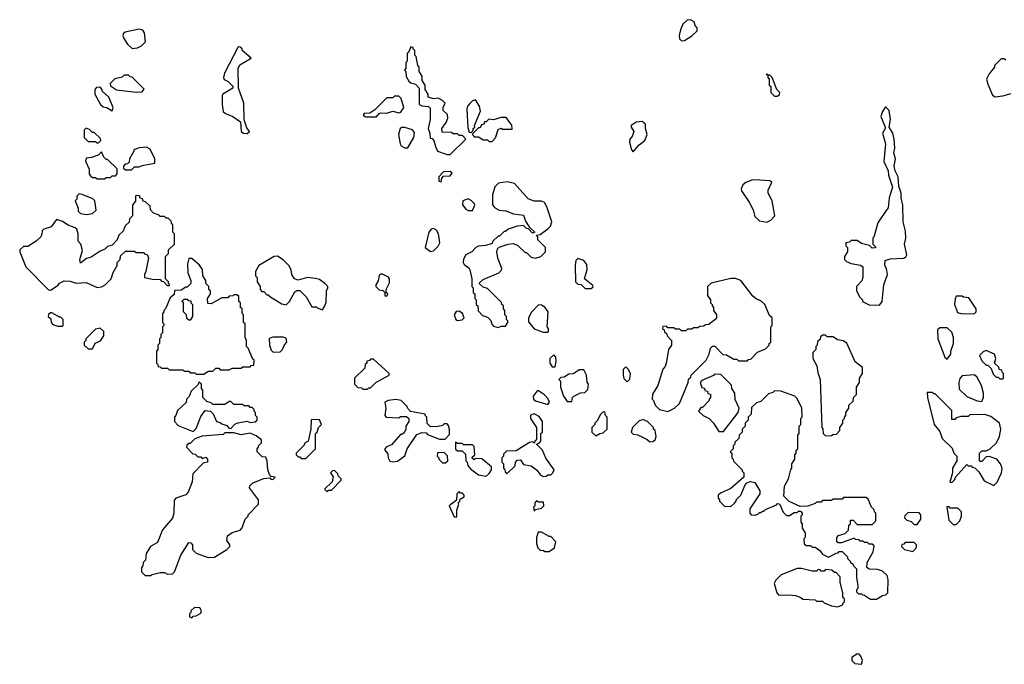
# Model space of a CAD drawing. Extents: x 2769579 to 2883812, y 684207 to 828660.
# Tile 412 of 505: x 2861070 to 2867625, y 783390 to 787680. Entities that reach past the tile are written whole.
import ezdxf

# ---------------------------------------------------------------- set-up
doc = ezdxf.new("R2010")
doc.units = 0

msp = doc.modelspace()

# ---------------------------------------------------------------- linework, layer by layer
at = {"layer": '0CON02XD'}
for points in [[(2865475, 787540), (2865495, 787542.5), (2865545, 787572.5), (2865580, 787605), (2865580, 787625), (2865570, 787635), (2865560, 787665), (2865535, 787680), (2865513, 787677), (2865485, 787650), (2865468.3, 787611.7), (2865460, 787575), (2865463, 787553), (2865475, 787540)], [(2861818.3, 787488.3), (2861855, 787492.5), (2861880, 787505), (2861907, 787533), (2861901.7, 787591.7), (2861890, 787610), (2861865, 787617.5), (2861773, 787597), (2861761.7, 787588.3), (2861757.5, 787575), (2861762.5, 787555), (2861787, 787517), (2861818.3, 787488.3)], [(2862585, 786923.3), (2862600, 786935), (2862581.4, 786961.4), (2862563.6, 787013.6), (2862563.1, 787125), (2862526.7, 787225), (2862524.3, 787355), (2862535, 787380), (2862610, 787425), (2862550, 787475), (2862550, 787485), (2862538.3, 787498.3), (2862525, 787500), (2862433.8, 787325), (2862427.5, 787295), (2862431.7, 787281.7), (2862458.3, 787268.3), (2862488.3, 787238.3), (2862490, 787225), (2862422.5, 787185), (2862417.5, 787175), (2862417.5, 787115), (2862425, 787070), (2862440, 787055), (2862490, 787035), (2862539.3, 786999.3), (2862543.8, 786935), (2862560, 786925), (2862585, 786923.3)], [(2863935, 786782.5), (2864040, 786885), (2864018.3, 786908.3), (2863995, 786910), (2863985, 786920), (2863955, 786920), (2863945, 786930), (2863881.7, 786931.7), (2863880, 786955), (2863910, 786995), (2863920, 787025), (2863918.3, 787048.3), (2863890, 787075), (2863890, 787095), (2863902.5, 787125), (2863885, 787142.5), (2863855, 787157.5), (2863825, 787152.5), (2863790, 787165), (2863790, 787185), (2863770, 787215), (2863770, 787245), (2863750, 787275), (2863750, 787305), (2863730, 787335), (2863730, 787365), (2863720, 787375), (2863710, 787435), (2863700, 787445), (2863700, 787475), (2863690, 787485), (2863690, 787495), (2863675, 787500), (2863658.3, 787461.7), (2863650, 787455), (2863650, 787405), (2863640, 787395), (2863640, 787355), (2863632.5, 787345), (2863640, 787335), (2863643, 787303), (2863661.7, 787271.7), (2863675, 787260), (2863705, 787250), (2863730, 787225), (2863730, 787115), (2863747, 787107), (2863791.7, 787101.7), (2863801.7, 787091.7), (2863803.6, 787016.4), (2863790, 786955), (2863800, 786925), (2863801.7, 786891.7), (2863815, 786890), (2863827, 786877), (2863837.5, 786835), (2863852.5, 786805), (2863915, 786783.3), (2863935, 786782.5)], [(2867635, 787410), (2867625, 787420), (2867605, 787420), (2867560, 787375), (2867560, 787365), (2867525, 787320), (2867507.5, 787285), (2867515, 787250), (2867547, 787177), (2867565, 787167.5)], [(2861845, 787197.5), (2861885, 787200), (2861898.3, 787218.3), (2861818.3, 787298.3), (2861805, 787300), (2861795, 787310), (2861765, 787310), (2861751.7, 787298.3), (2861703, 787287), (2861672.5, 787255), (2861675, 787240), (2861713.6, 787213.6), (2861845, 787197.5)], [(2866115, 787170), (2866128.3, 787181.7), (2866130, 787195), (2866110, 787215), (2866080, 787295), (2866065, 787310), (2866050, 787310), (2866045, 787320), (2866040, 787315), (2866050, 787310), (2866050, 787295), (2866060, 787285), (2866060, 787245), (2866070, 787235), (2866070, 787195), (2866095, 787170), (2866115, 787170)], [(2861685, 787072.5), (2861692.5, 787095), (2861662.5, 787165), (2861620, 787205), (2861620, 787215), (2861605, 787230), (2861581.7, 787228.3), (2861570, 787215), (2861570, 787185), (2861607.5, 787115), (2861625, 787100), (2861650, 787095), (2861685, 787072.5)], [(2863445, 787032.5), (2863463.6, 787056.4), (2863475, 787061.2), (2863515, 787058.8), (2863555, 787072), (2863595, 787061.2), (2863607.5, 787065), (2863627.5, 787095), (2863610, 787155), (2863595, 787170), (2863565, 787170), (2863555, 787160), (2863515, 787160), (2863435, 787080), (2863401.7, 787058.3), (2863363.9, 787056.1), (2863357.5, 787045), (2863373.6, 787033.6), (2863445, 787032.5)], [(2864075, 786930), (2864088.3, 786941.7), (2864090, 786955), (2864100, 786965), (2864097.5, 786975), (2864138.3, 787071.7), (2864132, 787105), (2864105, 787147.5), (2864085, 787140), (2864066.8, 787123.2), (2864052, 787105), (2864046, 787085), (2864053.6, 786963.6), (2864061.7, 786931.7), (2864075, 786930)], [(2867565, 787167.5), (2867615, 787172.5), (2867671.7, 787188.3)], [(2866795, 785780), (2866812.5, 785805), (2866822.5, 785915), (2866847.5, 785985), (2866840, 786025), (2866830, 786045), (2866831.7, 786078.3), (2866865, 786087.5), (2866956.4, 786093.6), (2866969.3, 786100.7), (2866976.2, 786115), (2866960, 786185), (2866968.8, 786225), (2866967, 786273), (2866952.5, 786335), (2866950, 786445), (2866938.8, 786495), (2866938.8, 786525), (2866922.3, 786572.3), (2866918.8, 786635), (2866899.2, 786675), (2866892, 786705), (2866900.8, 786755), (2866890, 786795), (2866895.9, 786825.9), (2866892, 786885), (2866883.8, 786925), (2866857.5, 786965), (2866868, 787015), (2866857.5, 787075), (2866835, 787100), (2866815, 787070), (2866803.3, 787035), (2866832.5, 786965), (2866832.5, 786955), (2866813.3, 786925), (2866833.6, 786853.6), (2866823, 786737), (2866852.5, 786675), (2866853.8, 786645), (2866880, 786565), (2866857.5, 786495), (2866851.7, 786428.3), (2866843.3, 786416.7), (2866783, 786327), (2866757, 786233), (2866750, 786225), (2866750, 786185), (2866768.3, 786168.3), (2866768.3, 786161.7), (2866745, 786160), (2866728.3, 786178.3), (2866675, 786190), (2866645, 786210), (2866605, 786210), (2866595, 786200), (2866570, 786195), (2866570, 786175), (2866580, 786165), (2866580, 786135), (2866560, 786105), (2866560, 786085), (2866575, 786070), (2866605, 786057.5), (2866667, 786047), (2866682.5, 786035), (2866682.5, 785965), (2866677, 785943), (2866640, 785905), (2866640, 785875), (2866663, 785833), (2866680, 785815), (2866680, 785805), (2866725, 785782.5), (2866795, 785780)], [(2864215, 786870), (2864237, 786893), (2864255, 786950), (2864275, 786957.5), (2864285, 786952.5), (2864348.3, 786951.7), (2864347, 786977), (2864308.3, 787028.3), (2864275, 787030), (2864225, 787012.5), (2864193, 787017), (2864175, 787000), (2864165, 787000), (2864160, 786985), (2864145, 786980), (2864135, 786960), (2864125, 786960), (2864081.7, 786918.3), (2864095, 786900), (2864125, 786900), (2864155, 786880), (2864185, 786880), (2864195, 786870), (2864215, 786870)], [(2865155, 786800), (2865193.6, 786846.4), (2865232.5, 786875), (2865247.5, 786915), (2865236.7, 786955), (2865236.7, 786985), (2865215, 787002.5), (2865175, 786997.5), (2865140, 786975), (2865140, 786965), (2865157.5, 786935), (2865146.7, 786903.3), (2865132.5, 786885), (2865130, 786865), (2865143, 786813), (2865155, 786800)], [(2861595, 786860), (2861610, 786875), (2861608.3, 786888.3), (2861565, 786930), (2861555, 786930), (2861535, 786950), (2861511.7, 786958.3), (2861500, 786945), (2861500, 786895), (2861525, 786870), (2861575, 786870), (2861585, 786860), (2861595, 786860)], [(2863655, 786827.5), (2863693.6, 786896.4), (2863699.3, 786929.3), (2863685, 786946.7), (2863635, 786963.3), (2863615, 786962.5), (2863602.5, 786955), (2863591.2, 786915), (2863603, 786853), (2863610.7, 786840.7), (2863635, 786827.5), (2863655, 786827.5)], [(2861635, 786620), (2861645, 786630), (2861675, 786630), (2861685, 786640), (2861708.3, 786641.7), (2861720, 786655), (2861718.3, 786688.3), (2861655, 786750), (2861645, 786750), (2861630, 786765), (2861615, 786800), (2861591.7, 786778.3), (2861547, 786763), (2861511.7, 786758.3), (2861508.3, 786738.3), (2861532.5, 786685), (2861532.5, 786655), (2861541.7, 786641.7), (2861555, 786630), (2861575, 786630), (2861585, 786620), (2861635, 786620)], [(2861815, 786680), (2861835, 786700), (2861865, 786700), (2861885, 786710), (2861970, 786725), (2861970, 786755), (2861939.3, 786819.3), (2861915, 786832.5), (2861865, 786827.5), (2861830, 786815), (2861830, 786805), (2861800, 786755), (2861798.3, 786731.7), (2861788.3, 786721.7), (2861771.7, 786718.3), (2861760, 786705), (2861761.7, 786691.7), (2861775, 786680), (2861815, 786680)], [(2863875, 786600), (2863880, 786625), (2863891.7, 786638.3), (2863935, 786640), (2863948.3, 786658.3), (2863935, 786670), (2863891.7, 786668.3), (2863860, 786635), (2863860, 786605), (2863875, 786600)], [(2864255, 785632.5), (2864275, 785640), (2864305, 785640), (2864320, 785665), (2864320, 785675), (2864310, 785685), (2864310, 785705), (2864300, 785715), (2864300, 785745), (2864290, 785755), (2864290, 785775), (2864280, 785785), (2864278.3, 785798.3), (2864198.3, 785878.3), (2864185, 785890), (2864155, 785900), (2864131.7, 785921.7), (2864131.7, 785928.3), (2864155, 785950), (2864260, 785995), (2864277, 786013), (2864280, 786025), (2864253, 786093), (2864247.5, 786135), (2864250, 786155), (2864263, 786167), (2864323, 786187), (2864355, 786190), (2864385, 786180), (2864435, 786130), (2864445, 786130), (2864475, 786100), (2864505, 786092.5), (2864540, 786105), (2864570, 786135), (2864570, 786165), (2864520, 786215), (2864520, 786235), (2864510, 786245), (2864535, 786250), (2864585, 786287.5), (2864603.6, 786306.4), (2864613.3, 786335), (2864580, 786435), (2864563, 786463), (2864545, 786472.5), (2864495, 786472.5), (2864455, 786487.5), (2864365, 786590), (2864315, 786600), (2864258.3, 786591.7), (2864233, 786567), (2864217.5, 786515), (2864218.3, 786448.3), (2864230, 786430), (2864263, 786413), (2864307, 786407), (2864358.3, 786388.3), (2864425, 786380), (2864438.3, 786338.3), (2864461.7, 786301.7), (2864500, 786265), (2864485, 786260), (2864458.3, 786288.3), (2864445, 786290), (2864425, 786310), (2864383, 786307), (2864323, 786287), (2864305, 786270), (2864295, 786270), (2864265, 786240), (2864255, 786240), (2864220, 786205), (2864215, 786190), (2864173, 786177), (2864125, 786172.5), (2864107, 786163), (2864080, 786135), (2864040, 786115), (2864023.6, 786086.4), (2864022.5, 786065), (2864030, 786050), (2864059.3, 786029.3), (2864067.5, 786015), (2864080, 785955), (2864080, 785905), (2864090, 785895), (2864090, 785865), (2864100, 785855), (2864100, 785825), (2864110, 785815), (2864110, 785785), (2864120, 785775), (2864121.7, 785741.7), (2864151.7, 785711.7), (2864185, 785700), (2864207, 785677), (2864213, 785653), (2864225, 785640), (2864255, 785632.5)], [(2866045, 786332.5), (2866070, 786345), (2866097.5, 786375), (2866080, 786475), (2866052.5, 786525), (2866052.5, 786545), (2866078.3, 786598.3), (2866065, 786607.5), (2865965, 786613.3), (2865945, 786612.5), (2865905, 786597.5), (2865885, 786580), (2865872.5, 786555), (2865875, 786540), (2865927.5, 786465), (2865952.5, 786415), (2865965, 786370), (2865995, 786342.5), (2866045, 786332.5)], [(2861275, 785880), (2861326.4, 785913.6), (2861335, 785927.5), (2861365, 785942.5), (2861405, 785940), (2861445, 785927.5), (2861511.7, 785931.7), (2861585, 785897.5), (2861615, 785902.5), (2861640, 785915), (2861680, 785955), (2861693, 785997), (2861720, 786045), (2861720, 786065), (2861740, 786085), (2861741.7, 786108.3), (2861775, 786140), (2861835, 786140), (2861845, 786130), (2861895, 786130), (2861901.7, 786121.7), (2861918.3, 786118.3), (2861927.5, 786095), (2861910, 786005), (2861900, 785985), (2861900, 785965), (2861955, 785952.5), (2862005, 785950), (2862015, 785940), (2862028.3, 785938.3), (2862051.7, 785911.7), (2862065, 785910), (2862070, 785915), (2862060, 785925), (2862060, 785935), (2862040, 785955), (2862040, 786105), (2862060, 786125), (2862061.7, 786148.3), (2862100, 786185), (2862100, 786255), (2862090, 786265), (2862090, 786315), (2862080, 786325), (2862078.3, 786338.3), (2862058.3, 786358.3), (2862045, 786360), (2862035, 786370), (2862005, 786370), (2861998.3, 786378.3), (2861961.7, 786391.7), (2861940, 786415), (2861938.3, 786438.3), (2861908.3, 786468.3), (2861891.7, 786471.7), (2861888.3, 786488.3), (2861871.7, 786491.7), (2861868.3, 786508.3), (2861845, 786510), (2861840, 786505), (2861840, 786475), (2861820, 786445), (2861820, 786375), (2861800, 786355), (2861798.3, 786331.7), (2861771.7, 786308.3), (2861758.3, 786271.7), (2861730, 786245), (2861720, 786215), (2861685, 786180), (2861655, 786170), (2861637, 786153), (2861605, 786140), (2861545, 786100), (2861515, 786090), (2861475, 786060), (2861470, 786085), (2861487.5, 786145), (2861477, 786187), (2861460, 786205), (2861460, 786255), (2861450, 786285), (2861440, 786295), (2861393, 786313), (2861355, 786337.5), (2861315, 786350), (2861279.3, 786300.7), (2861230, 786285), (2861220, 786275), (2861217, 786253), (2861210, 786235), (2861180, 786205), (2861125, 786170), (2861095, 786170), (2861071.7, 786148.3), (2861070, 786135), (2861110, 786035), (2861261.7, 785881.7), (2861275, 785880)], [(2861515, 786382.5), (2861555, 786390), (2861578.3, 786411.7), (2861570, 786475), (2861557, 786487), (2861487, 786517), (2861465, 786520), (2861450, 786505), (2861450, 786485), (2861440, 786475), (2861460, 786425), (2861460, 786405), (2861475, 786390), (2861515, 786382.5)], [(2864085, 786410), (2864100, 786445), (2864096.4, 786456.4), (2864076.4, 786476.4), (2864055, 786487.5), (2864020, 786475), (2864018.3, 786448.3), (2864040, 786420), (2864055, 786410), (2864085, 786410)], [(2863805, 786137.5), (2863825, 786142.5), (2863856.4, 786173.6), (2863867.5, 786195), (2863857.5, 786255), (2863845, 786280), (2863825, 786290), (2863810, 786285), (2863793, 786267), (2863770, 786165), (2863805, 786137.5)], [(2862295, 785320), (2862325, 785340), (2862355, 785340), (2862375, 785360), (2862395, 785360), (2862405, 785350), (2862465, 785350), (2862485, 785360), (2862545, 785360), (2862555, 785370), (2862605, 785370), (2862611.7, 785378.3), (2862628.3, 785381.7), (2862630, 785415), (2862621.7, 785421.7), (2862590, 785495), (2862580, 785505), (2862580, 785545), (2862570, 785565), (2862570, 785655), (2862560, 785665), (2862560, 785715), (2862550, 785725), (2862550, 785755), (2862540, 785765), (2862540, 785795), (2862530, 785805), (2862528.3, 785838.3), (2862515, 785850), (2862495, 785850), (2862488.3, 785841.7), (2862465, 785840), (2862455, 785830), (2862415, 785830), (2862345, 785790), (2862321.7, 785791.7), (2862320, 785825), (2862340, 785855), (2862340, 785875), (2862330, 785885), (2862330, 785905), (2862310, 785925), (2862310, 785945), (2862290, 785975), (2862287, 786017), (2862266.4, 786046.4), (2862215, 786090), (2862195, 786090), (2862187.5, 786055), (2862190, 785995), (2862210, 785945), (2862210, 785925), (2862185, 785900), (2862175, 785900), (2862145, 785880), (2862101.7, 785878.3), (2862098.3, 785851.7), (2862071.7, 785828.3), (2862040, 785755), (2862030, 785745), (2862030, 785735), (2862020, 785725), (2862020, 785665), (2862030, 785655), (2862030, 785645), (2862020, 785635), (2862020, 785595), (2862010, 785585), (2862010, 785565), (2862000, 785555), (2862000, 785525), (2861990, 785515), (2861990, 785485), (2861980, 785475), (2861980, 785395), (2861990, 785385), (2861991.7, 785371.7), (2862005, 785370), (2862015, 785360), (2862055, 785360), (2862065, 785350), (2862155, 785350), (2862165, 785340), (2862195, 785340), (2862205, 785330), (2862235, 785330), (2862245, 785320), (2862295, 785320)], [(2863085, 785750), (2863102.5, 785775), (2863109.3, 785800.7), (2863112.5, 785875), (2863122.5, 785895), (2863122.5, 785905), (2863102.5, 785925), (2863065, 785950), (2863038.3, 785958.3), (2862985, 785963.3), (2862925, 785947.5), (2862900, 785955), (2862882.5, 785985), (2862877.5, 786015), (2862862.5, 786045), (2862825, 786082.5), (2862786.4, 786106.4), (2862765, 786103.8), (2862662.5, 786045), (2862640, 786005), (2862640, 785975), (2862650, 785965), (2862650, 785935), (2862670, 785905), (2862670, 785885), (2862681.7, 785871.7), (2862695, 785870), (2862715, 785850), (2862725, 785850), (2862743, 785833), (2862815, 785790), (2862845, 785782.5), (2862866.1, 785803.9), (2862900.7, 785869.3), (2862915, 785877.5), (2862935, 785877.5), (2862976.1, 785836.1), (2863015, 785770), (2863045, 785770), (2863055, 785760), (2863085, 785750)], [(2864875, 785890), (2864887, 785903), (2864885, 785910), (2864830, 785955), (2864847, 786017), (2864845, 786050), (2864825, 786077.5), (2864785, 786090), (2864773, 786077), (2864767.5, 786045), (2864770, 785935), (2864785, 785920), (2864808.3, 785918.3), (2864835, 785890), (2864875, 785890)], [(2863515, 785840), (2863520, 785855), (2863510, 785865), (2863510, 785885), (2863531.7, 785928.3), (2863532.5, 785955), (2863525, 785967.5), (2863485, 785987.5), (2863473, 785987), (2863463, 785977), (2863457, 785943), (2863440, 785915), (2863440, 785905), (2863463, 785883), (2863488.3, 785878.3), (2863500, 785865), (2863501.7, 785841.7), (2863515, 785840)], [(2865385, 785072.5), (2865430, 785095), (2865463.6, 785126.4), (2865520, 785265), (2865521.7, 785288.3), (2865538.3, 785301.7), (2865540, 785315), (2865640, 785415), (2865660, 785455), (2865670, 785495), (2865681.7, 785508.3), (2865698.3, 785508.3), (2865751.7, 785451.7), (2865775, 785450), (2865825, 785420), (2865845, 785420), (2865855, 785410), (2865915, 785410), (2865921.7, 785418.3), (2865938.3, 785421.7), (2865981.7, 785468.3), (2866035, 785490), (2866060, 785515), (2866060, 785525), (2866070, 785535), (2866070, 785635), (2866080, 785645), (2866080, 785695), (2866061.7, 785711.7), (2866030, 785785), (2866005, 785810), (2865975, 785820), (2865950.7, 785840.7), (2865870, 785945), (2865835, 785957.5), (2865805, 785957.5), (2865673, 785927), (2865650, 785905), (2865650, 785845), (2865670, 785815), (2865670, 785795), (2865680, 785785), (2865680, 785775), (2865690, 785765), (2865690, 785745), (2865710, 785715), (2865708.3, 785691.7), (2865658.3, 785651.7), (2865635, 785650), (2865625, 785640), (2865598.3, 785638.3), (2865585, 785630), (2865555, 785630), (2865545, 785620), (2865515, 785620), (2865505, 785610), (2865475, 785610), (2865465, 785620), (2865435, 785620), (2865425, 785630), (2865385, 785630), (2865375, 785640), (2865351.7, 785638.3), (2865350, 785625), (2865360, 785615), (2865361.7, 785601.7), (2865378.3, 785588.3), (2865380, 785575), (2865410, 785545), (2865410, 785515), (2865390, 785485), (2865377, 785403), (2865367, 785373), (2865352.5, 785355), (2865317.5, 785245), (2865283, 785187), (2865280, 785155), (2865290, 785145), (2865300, 785115), (2865330, 785085), (2865385, 785072.5)], [(2862205, 785680), (2862195, 785680), (2862181.7, 785691.7), (2862180, 785715), (2862160, 785735), (2862160, 785795), (2862150, 785805), (2862165, 785820), (2862185, 785820), (2862191.7, 785811.7), (2862208.3, 785808.3), (2862210, 785795), (2862220, 785785), (2862220, 785705), (2862205, 785680)], [(2867425, 785722.5), (2867437.5, 785735), (2867436.7, 785755), (2867388.3, 785828.3), (2867353, 785833), (2867345, 785840), (2867305, 785840), (2867297, 785823), (2867293.8, 785785), (2867312.3, 785732.3), (2867335, 785723.8), (2867425, 785722.5)], [(2864585, 785600), (2864590, 785605), (2864590, 785625), (2864582.5, 785635), (2864587.5, 785735), (2864566.1, 785766.1), (2864545, 785780), (2864525, 785782.5), (2864476.4, 785733.6), (2864457.5, 785695), (2864458.3, 785668.3), (2864495, 785622.5), (2864555, 785600), (2864585, 785600)], [(2861355, 785640), (2861360, 785645), (2861360, 785685), (2861345, 785700), (2861335, 785700), (2861285, 785730), (2861275, 785730), (2861261.7, 785718.3), (2861260, 785705), (2861278.3, 785688.3), (2861280, 785665), (2861291.7, 785651.7), (2861325, 785640), (2861355, 785640)], [(2863985, 785677.5), (2864015, 785682.5), (2864030, 785695), (2864017.5, 785725), (2863995, 785740), (2863975, 785737.5), (2863962.5, 785715), (2863972.5, 785685), (2863985, 785677.5)], [(2861555, 785490), (2861571.7, 785528.3), (2861608.3, 785541.7), (2861630, 785575), (2861630, 785605), (2861605, 785627.5), (2861575, 785620), (2861510, 785555), (2861510, 785545), (2861500, 785535), (2861500, 785515), (2861525, 785490), (2861555, 785490)], [(2867245, 785420), (2867270, 785455), (2867270, 785475), (2867287.5, 785525), (2867287.5, 785565), (2867275, 785600), (2867245, 785630), (2867195, 785630), (2867180, 785615), (2867182.5, 785555), (2867230, 785435), (2867245, 785420)], [(2862758.3, 785468.3), (2862805, 785470), (2862820, 785485), (2862833, 785517), (2862847.5, 785535), (2862845, 785560), (2862825, 785567.5), (2862755, 785567.5), (2862731.7, 785558.3), (2862732.5, 785515), (2862745, 785480), (2862758.3, 785468.3)], [(2866435, 784910), (2866475, 784912.5), (2866485, 784920), (2866508.3, 784921.7), (2866530, 784945), (2866530, 784965), (2866550, 784995), (2866550, 785015), (2866560, 785025), (2866560, 785035), (2866570, 785045), (2866570, 785065), (2866590, 785095), (2866590, 785115), (2866618.3, 785141.7), (2866620, 785165), (2866640, 785185), (2866640, 785235), (2866660, 785265), (2866660, 785295), (2866680, 785325), (2866680, 785365), (2866633, 785403), (2866576.4, 785526.4), (2866551.7, 785541.7), (2866515, 785550), (2866485, 785570), (2866445, 785570), (2866435, 785580), (2866415, 785580), (2866401.7, 785568.3), (2866398.3, 785551.7), (2866381.7, 785538.3), (2866380, 785515), (2866370, 785505), (2866370, 785485), (2866350, 785465), (2866350, 785425), (2866377, 785377), (2866383, 785333), (2866400, 785285), (2866410, 784965), (2866417, 784957), (2866420, 784925), (2866435, 784910)], [(2864635, 785370), (2864642.5, 785405), (2864640, 785435), (2864625, 785450), (2864600, 785425), (2864600, 785395), (2864615, 785370), (2864635, 785370)], [(2867615, 785290), (2867620, 785295), (2867620, 785325), (2867610, 785335), (2867608.3, 785348.3), (2867591.7, 785351.7), (2867588.3, 785368.3), (2867560, 785395), (2867567.5, 785425), (2867560, 785455), (2867505, 785477.5), (2867485, 785470), (2867460, 785445), (2867475, 785410), (2867505, 785380), (2867515, 785380), (2867538.3, 785358.3), (2867551.7, 785321.7), (2867571.7, 785301.7), (2867585, 785300), (2867595, 785290), (2867615, 785290)], [(2863385, 785220), (2863395, 785230), (2863405, 785230), (2863440, 785265), (2863530, 785315), (2863530, 785325), (2863425, 785420), (2863405, 785420), (2863398.3, 785411.7), (2863381.7, 785408.3), (2863380, 785395), (2863370, 785385), (2863368.3, 785361.7), (2863300, 785295), (2863300, 785255), (2863321.7, 785231.7), (2863345, 785230), (2863355, 785220), (2863385, 785220)], [(2865115, 785270), (2865131.7, 785288.3), (2865137, 785323), (2865123, 785353), (2865105, 785370), (2865088.3, 785351.7), (2865087.5, 785315), (2865093, 785293), (2865115, 785270)], [(2864745, 785140), (2864750, 785165), (2864760, 785175), (2864803, 785197), (2864831.7, 785198.3), (2864851.7, 785218.3), (2864857.5, 785255), (2864848.3, 785268.3), (2864842.5, 785315), (2864825, 785350), (2864795, 785350), (2864757, 785323), (2864725, 785320), (2864695, 785300), (2864671.7, 785298.3), (2864660, 785285), (2864670, 785275), (2864670, 785235), (2864690, 785175), (2864715, 785140), (2864745, 785140)], [(2865755, 784940), (2865852.5, 785065), (2865860, 785095), (2865833, 785153), (2865830, 785195), (2865810, 785225), (2865808.3, 785248.3), (2865738.3, 785318.3), (2865695, 785320), (2865688.3, 785311.7), (2865611.7, 785278.3), (2865600, 785265), (2865611.7, 785231.7), (2865628.3, 785228.3), (2865631.7, 785211.7), (2865648.3, 785208.3), (2865651.7, 785191.7), (2865668.3, 785188.3), (2865670, 785165), (2865660, 785155), (2865660, 785145), (2865615, 785100), (2865605, 785100), (2865590, 785075), (2865620, 785045), (2865660, 785025), (2865690, 784995), (2865725, 784940), (2865755, 784940)], [(2867475, 785140), (2867487.5, 785165), (2867487.5, 785195), (2867472.5, 785245), (2867443, 785303), (2867425, 785317.5), (2867345, 785310), (2867328.3, 785291.7), (2867322.5, 785265), (2867325, 785220), (2867375, 785172.5), (2867445, 785142.5), (2867475, 785140)], [(2862225, 784940), (2862245, 784960), (2862275, 785040), (2862305, 785080), (2862340, 785075), (2862357, 785057), (2862380, 785005), (2862405, 785000), (2862415, 784990), (2862448.3, 784978.3), (2862465, 784960), (2862478.3, 784961.7), (2862501.7, 784988.3), (2862523, 784997), (2862585, 785007.5), (2862605, 785000), (2862637, 785003), (2862650, 785015), (2862650, 785035), (2862640, 785045), (2862640, 785065), (2862630, 785075), (2862630, 785085), (2862618.3, 785098.3), (2862605, 785100), (2862595, 785110), (2862565, 785110), (2862555, 785120), (2862495, 785120), (2862475, 785140), (2862465, 785140), (2862435, 785120), (2862355, 785120), (2862345, 785130), (2862315, 785140), (2862290, 785165), (2862290, 785215), (2862280, 785225), (2862280, 785255), (2862265, 785270), (2862258.3, 785251.7), (2862211.7, 785208.3), (2862198.3, 785171.7), (2862180, 785155), (2862178.3, 785131.7), (2862121.7, 785078.3), (2862110, 785045), (2862100, 785035), (2862100, 785005), (2862125, 784980), (2862225, 784940)], [(2864585, 785120), (2864597.5, 785135), (2864585, 785160), (2864563, 785183), (2864525, 785210), (2864515, 785210), (2864487.5, 785175), (2864490, 785155), (2864503.6, 785143.6), (2864585, 785120)], [(2866775, 783822.5), (2866815, 783847.5), (2866837, 783853), (2866850, 783865), (2866852.5, 783955), (2866845, 783980), (2866815, 784010), (2866781.7, 784021.7), (2866725, 784022.5), (2866710, 784035), (2866713, 784067), (2866751.7, 784138.3), (2866758.3, 784178.3), (2866745, 784190), (2866725, 784190), (2866715, 784200), (2866695, 784200), (2866685, 784210), (2866665, 784210), (2866658.3, 784218.3), (2866635, 784220), (2866625, 784230), (2866541.7, 784198.3), (2866518.3, 784198.3), (2866510, 784205), (2866510, 784235), (2866521.7, 784248.3), (2866565, 784260), (2866588.3, 784281.7), (2866590, 784315), (2866600, 784325), (2866601.7, 784348.3), (2866618.3, 784348.3), (2866645, 784320), (2866745, 784320), (2866770, 784345), (2866770, 784395), (2866760, 784405), (2866758.3, 784418.3), (2866740, 784435), (2866718.3, 784488.3), (2866705, 784500), (2866555, 784500), (2866545, 784490), (2866485, 784490), (2866475, 784480), (2866415, 784480), (2866405, 784470), (2866375, 784470), (2866365, 784460), (2866317, 784443), (2866265, 784440), (2866193, 784473), (2866158.3, 784508.3), (2866162.5, 784575), (2866187.5, 784625), (2866203, 784687), (2866210, 784695), (2866210, 784725), (2866230, 784755), (2866230, 784785), (2866240, 784795), (2866240, 784815), (2866250, 784825), (2866250, 784915), (2866260, 784925), (2866260, 784975), (2866270, 784985), (2866270, 785025), (2866280, 785035), (2866277.5, 785095), (2866245, 785160), (2866230, 785175), (2866137, 785207), (2866095, 785210), (2866085, 785200), (2866055, 785190), (2866005, 785140), (2865975, 785130), (2865941.7, 785098.3), (2865940, 785055), (2865920, 785035), (2865920, 785015), (2865900, 784995), (2865900, 784975), (2865880, 784955), (2865880, 784935), (2865860, 784915), (2865858.3, 784891.7), (2865831.7, 784868.3), (2865830, 784855), (2865820, 784845), (2865820, 784825), (2865800, 784805), (2865810, 784795), (2865810, 784765), (2865820, 784755), (2865821.7, 784741.7), (2865880, 784685), (2865880, 784675), (2865890, 784665), (2865890, 784635), (2865805, 784560), (2865735, 784530), (2865720, 784515), (2865720, 784495), (2865730, 784485), (2865730, 784475), (2865761.7, 784441.7), (2865805, 784440), (2865828.3, 784461.7), (2865840, 784475), (2865840, 784485), (2865870, 784515), (2865900, 784585), (2865911.7, 784598.3), (2865935, 784607.5), (2865965, 784600), (2865997.5, 784545), (2865997.5, 784525), (2865930, 784425), (2865930, 784395), (2865940, 784385), (2865965, 784382.5), (2865985, 784390), (2865995, 784400), (2866005, 784400), (2866015, 784410), (2866025, 784410), (2866035, 784420), (2866108.3, 784451.7), (2866115, 784460), (2866128.3, 784458.3), (2866153, 784403), (2866175, 784380), (2866195, 784380), (2866225, 784400), (2866245, 784400), (2866255, 784410), (2866268.3, 784408.3), (2866280, 784395), (2866280, 784385), (2866270, 784375), (2866270, 784335), (2866280, 784325), (2866280, 784295), (2866300, 784265), (2866300, 784235), (2866290, 784225), (2866291.7, 784191.7), (2866305, 784180), (2866335, 784180), (2866345, 784170), (2866365, 784170), (2866396.4, 784146.4), (2866413.6, 784123.6), (2866455, 784102.5), (2866505, 784130), (2866518.3, 784131.7), (2866525, 784140), (2866545, 784140), (2866580, 784105), (2866580, 784095), (2866600, 784075), (2866600, 784065), (2866615, 784060), (2866620, 784045), (2866640, 784025), (2866640, 783965), (2866650, 783915), (2866650, 783895), (2866640, 783885), (2866641.7, 783871.7), (2866655, 783860), (2866675, 783860), (2866681.7, 783851.7), (2866695, 783850), (2866735, 783822.5), (2866775, 783822.5)], [(2867555, 784580), (2867577, 784603), (2867606.7, 784665), (2867610, 784695), (2867600, 784725), (2867576.1, 784756.1), (2867525, 784772.5), (2867505, 784770), (2867475, 784740), (2867465, 784740), (2867460, 784745), (2867460, 784795), (2867475, 784810), (2867505, 784810), (2867530, 784825), (2867572.5, 784865), (2867592.5, 784905), (2867602.5, 784955), (2867592.5, 784995), (2867535, 785040), (2867495, 785052.5), (2867395, 785050), (2867385, 785040), (2867335, 785040), (2867305, 785030), (2867295, 785020), (2867275, 785020), (2867275, 785080), (2867165, 785190), (2867155, 785190), (2867145, 785200), (2867111.7, 785198.3), (2867113.3, 785165), (2867157.5, 784985), (2867195, 784940), (2867211.7, 784891.7), (2867278.3, 784828.3), (2867290, 784795), (2867310, 784775), (2867310, 784745), (2867280, 784695), (2867280, 784665), (2867261.7, 784601.7), (2867275, 784600), (2867295, 784620), (2867300, 784635), (2867375, 784720), (2867385, 784710), (2867405, 784710), (2867411.7, 784701.7), (2867428.3, 784698.3), (2867455, 784670), (2867490.7, 784610.7), (2867555, 784580)], [(2863555, 784737.5), (2863585, 784742.5), (2863633, 784777), (2863650, 784825), (2863715, 784920), (2863748.3, 784931.7), (2863775, 784930), (2863785, 784920), (2863865, 784887.5), (2863901.7, 784888.3), (2863931.7, 784918.3), (2863932.5, 784955), (2863925, 784980), (2863915, 784990), (2863895, 784990), (2863885, 784980), (2863855, 784972.5), (2863805, 784970), (2863783, 784993), (2863780, 785035), (2863770, 785045), (2863770, 785055), (2863671.7, 785071.7), (2863653, 785093), (2863650, 785105), (2863610, 785145), (2863575, 785153.3), (2863523.9, 785146.1), (2863500, 785135), (2863507.5, 785095), (2863500, 785045), (2863510, 785035), (2863595, 785030), (2863605, 785040), (2863645, 785040), (2863660, 785025), (2863660, 785005), (2863640, 784975), (2863640, 784955), (2863629.3, 784930.7), (2863615, 784920), (2863605, 784920), (2863545, 784850), (2863513, 784837), (2863500, 784825), (2863500, 784815), (2863521.7, 784791.7), (2863522.5, 784765), (2863535, 784742.5), (2863555, 784737.5)], [(2864555, 784640), (2864575, 784642.5), (2864585, 784650), (2864605, 784650), (2864620, 784665), (2864627.5, 784685), (2864571.7, 784761.7), (2864550, 784815), (2864510, 784855), (2864528.3, 784861.7), (2864540, 784875), (2864540, 784925), (2864550, 784935), (2864550, 785005), (2864528.3, 785038.3), (2864495, 785057.5), (2864471.7, 785048.3), (2864470, 785025), (2864510, 784965), (2864510, 784885), (2864500, 784875), (2864498.3, 784861.7), (2864485, 784870), (2864463, 784867), (2864375, 784810), (2864311.7, 784808.3), (2864291.7, 784788.3), (2864290, 784775), (2864280, 784765), (2864280, 784735), (2864290, 784725), (2864290, 784695), (2864300, 784685), (2864301.7, 784671.7), (2864315, 784660), (2864368.3, 784711.7), (2864370, 784735), (2864381.7, 784748.3), (2864405, 784750), (2864425, 784720), (2864475, 784710), (2864510, 784685), (2864535, 784652.5), (2864555, 784640)], [(2864905, 784910), (2864933, 784927), (2864955, 784930), (2864980, 784955), (2864980, 785035), (2864970, 785045), (2864965, 785070), (2864951.7, 785068.3), (2864935, 785050), (2864917, 785013), (2864900, 784995), (2864900, 784985), (2864880, 784965), (2864880, 784935), (2864905, 784910)], [(2862975, 784760), (2863040, 784825), (2863040, 784925), (2863050, 784935), (2863060, 784965), (2863080, 784985), (2863067, 785017), (2863015, 785020), (2863010, 785015), (2863007.5, 784955), (2862990, 784875), (2862970, 784865), (2862960, 784845), (2862910, 784795), (2862910, 784785), (2862925, 784770), (2862935, 784770), (2862945, 784760), (2862975, 784760)], [(2865265, 784870), (2865285, 784872.5), (2865300, 784885), (2865307.5, 784905), (2865300, 784945), (2865290, 784955), (2865290, 784965), (2865248.3, 785008.3), (2865235, 785010), (2865225, 785020), (2865195, 785010), (2865150, 784965), (2865140, 784935), (2865155, 784922.5), (2865185, 784917.5), (2865247, 784887), (2865265, 784870)], [(2861945, 783980), (2861953, 783987), (2862005, 784000), (2862035, 784000), (2862055, 783990), (2862088.3, 783991.7), (2862100, 784005), (2862143, 784117), (2862195, 784200), (2862208.3, 784198.3), (2862220, 784185), (2862220, 784155), (2862245, 784130), (2862325, 784100), (2862367, 784103), (2862450, 784155), (2862470, 784175), (2862470, 784185), (2862450, 784215), (2862452.5, 784245), (2862485, 784267.5), (2862538.3, 784281.7), (2862551.7, 784298.3), (2862570, 784355), (2862590, 784375), (2862590, 784385), (2862660, 784455), (2862660, 784485), (2862600, 784565), (2862601.7, 784578.3), (2862623, 784597), (2862695, 784627.5), (2862735, 784630), (2862741.7, 784621.7), (2862755, 784620), (2862770, 784635), (2862745, 784640), (2862733, 784653), (2862722.5, 784685), (2862717.5, 784745), (2862708.3, 784768.3), (2862685, 784770), (2862650, 784805), (2862650, 784825), (2862660, 784835), (2862660, 784845), (2862680, 784865), (2862680, 784885), (2862645, 784910), (2862605, 784927.5), (2862545, 784917.5), (2862495, 784930), (2862435, 784930), (2862425, 784920), (2862285, 784907.5), (2862235, 784890), (2862205, 784860), (2862195, 784860), (2862181.7, 784848.3), (2862180, 784835), (2862221.7, 784791.7), (2862238.3, 784788.3), (2862255, 784770), (2862275, 784770), (2862285, 784760), (2862308.3, 784768.3), (2862320, 784755), (2862320, 784735), (2862291.7, 784728.3), (2862221.7, 784658.3), (2862217.5, 784605), (2862192.5, 784535), (2862175, 784517.5), (2862143, 784507), (2862110, 784495), (2862098.3, 784481.7), (2862096.7, 784395), (2862087, 784363), (2862020, 784285), (2861988.3, 784201.7), (2861940, 784175), (2861913, 784127), (2861907, 784083), (2861893, 784067), (2861890, 784045), (2861880, 784035), (2861880, 784005), (2861905, 783980), (2861945, 783980)], [(2864175, 784642.5), (2864195, 784660), (2864210, 784685), (2864210, 784705), (2864147, 784757), (2864105, 784760), (2864095, 784750), (2864081.7, 784761.7), (2864081.7, 784768.3), (2864100, 784785), (2864095, 784840), (2864085, 784850), (2864025, 784850), (2864015, 784860), (2863985, 784860), (2863971.7, 784868.3), (2863971.7, 784821.7), (2863985, 784810), (2864015, 784810), (2864038.3, 784788.3), (2864040, 784745), (2864050, 784735), (2864053, 784713), (2864070.7, 784690.7), (2864125, 784650), (2864175, 784642.5)], [(2863905, 784730), (2863920, 784745), (2863918.3, 784778.3), (2863895, 784800), (2863851.7, 784798.3), (2863850, 784775), (2863860, 784765), (2863860, 784755), (2863885, 784730), (2863905, 784730)], [(2863115, 784540), (2863125, 784550), (2863145, 784550), (2863210, 784615), (2863210, 784625), (2863190, 784645), (2863188.3, 784658.3), (2863165, 784680), (2863151.7, 784678.3), (2863140, 784665), (2863157.5, 784637.5), (2863150, 784605), (2863100, 784555), (2863115, 784540)], [(2863975, 784370), (2863980, 784375), (2863980, 784415), (2863992.5, 784455), (2863990, 784465), (2864000, 784475), (2864001.7, 784488.3), (2864030, 784505), (2864030, 784515), (2864018.3, 784528.3), (2864005, 784530), (2863995, 784540), (2863980, 784525), (2863978.3, 784481.7), (2863930, 784445), (2863961.7, 784371.7), (2863975, 784370)], [(2864495, 784410), (2864505, 784420), (2864545, 784430), (2864560, 784445), (2864558.3, 784468.3), (2864525, 784470), (2864511.7, 784478.3), (2864500, 784465), (2864500, 784445), (2864490, 784435), (2864495, 784410)], [(2867305, 784320), (2867330, 784345), (2867340, 784375), (2867340, 784405), (2867315, 784430), (2867265, 784430), (2867255, 784440), (2867241.7, 784438.3), (2867255, 784350), (2867285, 784320), (2867305, 784320)], [(2867045, 784320), (2867070, 784355), (2867070, 784385), (2867058.3, 784398.3), (2866985, 784400), (2866961.7, 784378.3), (2866960, 784365), (2866975, 784350), (2867005, 784340), (2867025, 784320), (2867045, 784320)], [(2864595, 784140), (2864630, 784165), (2864640, 784205), (2864605, 784240), (2864595, 784240), (2864545, 784270), (2864521.7, 784268.3), (2864510, 784235), (2864510, 784195), (2864520, 784165), (2864535, 784150), (2864557, 784147), (2864565, 784140), (2864595, 784140)], [(2867015, 784140), (2867035, 784160), (2867040, 784175), (2867040, 784185), (2867025, 784200), (2866965, 784200), (2866955, 784190), (2866941.7, 784188.3), (2866940, 784175), (2866960, 784155), (2867015, 784140)], [(2866515, 783772.5), (2866550, 783785), (2866550, 783795), (2866560, 783805), (2866560, 783825), (2866550, 783835), (2866550, 783865), (2866532.5, 783935), (2866531.7, 783971.7), (2866505, 784000), (2866495, 784000), (2866477, 784017), (2866435, 784020), (2866425, 784010), (2866405, 784010), (2866398.3, 784018.3), (2866385, 784020), (2866375, 784010), (2866345, 784010), (2866275, 784027.5), (2866245, 784027.5), (2866140, 783985), (2866105, 783950), (2866093, 783927), (2866110, 783865), (2866125, 783850), (2866195, 783852.5), (2866235, 783847.5), (2866270, 783835), (2866283, 783823), (2866365, 783820), (2866375, 783810), (2866415, 783810), (2866425, 783800), (2866475, 783780), (2866515, 783772.5)], [(2862215, 783700), (2862225, 783710), (2862245, 783712.5), (2862275, 783730), (2862280, 783745), (2862270, 783765), (2862233, 783767), (2862210, 783745), (2862210, 783735), (2862200, 783725), (2862200, 783705), (2862215, 783700)], [(2866675, 783390), (2866680, 783415), (2866670, 783445), (2866658.3, 783458.3), (2866645, 783460), (2866610, 783435), (2866610, 783415), (2866630, 783395), (2866675, 783390)]]:
    msp.add_lwpolyline(points, dxfattribs=at)

doc.saveas('drawing.dxf')
